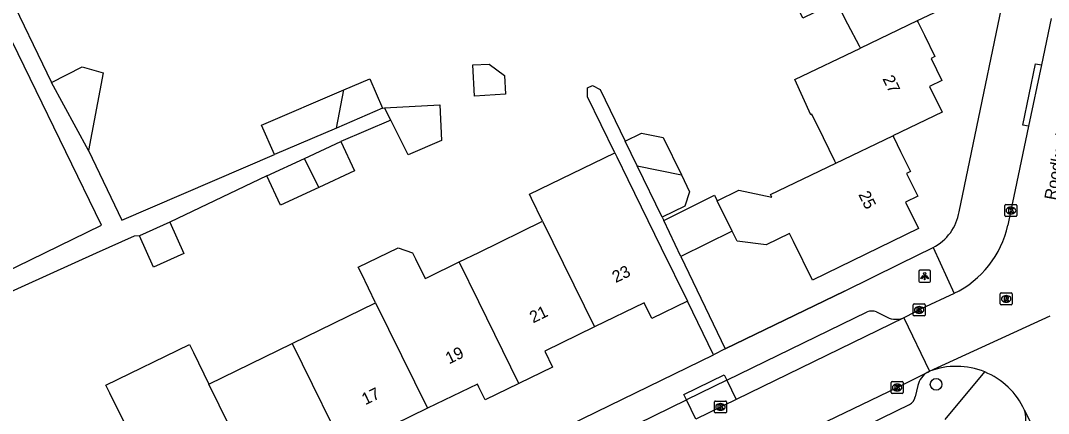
# Model space of a CAD drawing. Extents: x 160457 to 162082, y 388340 to 389736.
# Drawn here: x 161461.5 to 161547.9, y 388697.6 to 388730.6 of the extents above; entities that cross this region are included whole.
import ezdxf

# ---------------------------------------------------------------- set-up
doc = ezdxf.new("R2010")
doc.units = 0
for name, color, linetype in [('IMGEO_Boom', 7, 'Continuous'), ('IMGEO_Kolk', 7, 'Continuous'), ('IMGEO_Lichtpunt', 7, 'Continuous'), ('IMGEO_Muur', 7, 'Continuous'), ('IMGEO_Openbare_ruimte_label', 7, 'Continuous'), ('IMGEO_Pand', 7, 'Continuous'), ('IMGEO_Pand_nummerreeks', 7, 'Continuous'), ('IMGEO_Parkeervlak_open', 7, 'Continuous'), ('IMGEO_Rijbaan_lokaal_open', 7, 'Continuous'), ('IMGEO_Rioolput', 7, 'Continuous'), ('IMGEO_Voetpad_open', 7, 'Continuous')]:
    doc.layers.add(name, color=color, linetype=linetype)

msp = doc.modelspace()

# ---------------------------------------------------------------- linework, layer by layer
at = {"layer": 'IMGEO_Boom'}
msp.add_circle((161538.419, 388700.054), 0.489, dxfattribs=at)
at = {"layer": 'IMGEO_Kolk'}
for p, q in [((161544.204, 388714.244), (161544.204, 388715.096)), ((161544.279, 388715.17), (161545.131, 388715.17)), ((161544.692, 388714.95), (161544.717, 388714.95)), ((161545.205, 388715.096), (161545.205, 388714.244)), ((161545.131, 388714.17), (161544.279, 388714.17)), ((161544.715, 388714.39), (161544.69, 388714.39)), ((161536.496, 388705.886), (161536.496, 388706.738)), ((161536.571, 388706.812), (161537.423, 388706.812)), ((161537.497, 388706.738), (161537.497, 388705.886)), ((161537.423, 388705.812), (161536.571, 388705.812)), ((161537.007, 388706.032), (161536.982, 388706.032)), ((161536.984, 388706.592), (161537.009, 388706.592)), ((161534.646, 388699.363), (161534.646, 388700.215)), ((161534.721, 388700.289), (161535.573, 388700.289)), ((161535.134, 388700.069), (161535.159, 388700.069)), ((161535.647, 388700.215), (161535.647, 388699.363)), ((161535.573, 388699.289), (161534.721, 388699.289)), ((161535.157, 388699.509), (161535.132, 388699.509)), ((161519.799, 388697.726), (161519.799, 388698.578)), ((161519.874, 388698.652), (161520.726, 388698.652)), ((161520.287, 388698.432), (161520.312, 388698.432)), ((161520.8, 388698.578), (161520.8, 388697.726)), ((161520.726, 388697.652), (161519.874, 388697.652)), ((161520.31, 388697.872), (161520.285, 388697.872))]:
    msp.add_line(p, q, dxfattribs=at)
for points in [[(161544.204, 388714.244), (161544.204, 388715.096)], [(161544.279, 388715.17), (161545.131, 388715.17)], [(161544.525, 388714.87), (161544.648, 388714.87), (161544.648, 388714.719), (161544.778, 388714.87), (161544.942, 388714.87), (161544.796, 388714.719), (161544.949, 388714.47), (161544.797, 388714.47), (161544.712, 388714.634), (161544.648, 388714.567), (161544.648, 388714.47), (161544.525, 388714.47), (161544.525, 388714.87)], [(161545.205, 388715.096), (161545.205, 388714.244)], [(161545.131, 388714.17), (161544.279, 388714.17)], [(161536.496, 388705.886), (161536.496, 388706.738)], [(161536.571, 388706.812), (161537.423, 388706.812)], [(161537.497, 388706.738), (161537.497, 388705.886)], [(161537.423, 388705.812), (161536.571, 388705.812)], [(161536.817, 388706.512), (161536.94, 388706.512), (161536.94, 388706.361), (161537.07, 388706.512), (161537.234, 388706.512), (161537.088, 388706.361), (161537.241, 388706.112), (161537.089, 388706.112), (161537.004, 388706.276), (161536.94, 388706.209), (161536.94, 388706.112), (161536.817, 388706.112), (161536.817, 388706.512)], [(161534.646, 388699.363), (161534.646, 388700.215)], [(161534.721, 388700.289), (161535.573, 388700.289)], [(161534.967, 388699.989), (161535.09, 388699.989), (161535.09, 388699.838), (161535.22, 388699.989), (161535.384, 388699.989), (161535.238, 388699.838), (161535.391, 388699.589), (161535.239, 388699.589), (161535.154, 388699.753), (161535.09, 388699.686), (161535.09, 388699.589), (161534.967, 388699.589), (161534.967, 388699.989)], [(161535.647, 388700.215), (161535.647, 388699.363)], [(161535.573, 388699.289), (161534.721, 388699.289)], [(161519.799, 388697.726), (161519.799, 388698.578)], [(161519.874, 388698.652), (161520.726, 388698.652)], [(161520.12, 388698.352), (161520.243, 388698.352), (161520.243, 388698.201), (161520.373, 388698.352), (161520.537, 388698.352), (161520.391, 388698.201), (161520.544, 388697.952), (161520.392, 388697.952), (161520.307, 388698.116), (161520.243, 388698.049), (161520.243, 388697.952), (161520.12, 388697.952), (161520.12, 388698.352)], [(161520.8, 388698.578), (161520.8, 388697.726)], [(161520.726, 388697.652), (161519.874, 388697.652)]]:
    msp.add_lwpolyline(points, dxfattribs=at)
for centre, start, end in [((161544.281, 388715.094), 91.55205, 178.44795), ((161544.281, 388715.094), 91.55205, 178.44795), ((161545.129, 388715.094), 1.55205, 88.44795), ((161545.129, 388715.094), 1.55205, 88.44795), ((161544.281, 388714.246), 181.55205, 268.44795), ((161544.281, 388714.246), 181.55205, 268.44795), ((161545.129, 388714.246), 271.55205, 358.44795), ((161545.129, 388714.246), 271.55205, 358.44795), ((161536.573, 388706.736), 91.55205, 178.44795), ((161536.573, 388706.736), 91.55205, 178.44795), ((161537.421, 388706.736), 1.55205, 88.44795), ((161537.421, 388706.736), 1.55205, 88.44795), ((161536.573, 388705.888), 181.55205, 268.44795), ((161536.573, 388705.888), 181.55205, 268.44795), ((161537.421, 388705.888), 271.55205, 358.44795), ((161537.421, 388705.888), 271.55205, 358.44795), ((161534.723, 388700.213), 91.55205, 178.44795), ((161534.723, 388700.213), 91.55205, 178.44795), ((161535.571, 388700.213), 1.55205, 88.44795), ((161535.571, 388700.213), 1.55205, 88.44795), ((161534.723, 388699.365), 181.55205, 268.44795), ((161534.723, 388699.365), 181.55205, 268.44795), ((161535.571, 388699.365), 271.55205, 358.44795), ((161535.571, 388699.365), 271.55205, 358.44795), ((161519.876, 388698.576), 91.55205, 178.44795), ((161519.876, 388698.576), 91.55205, 178.44795), ((161520.724, 388698.576), 1.55205, 88.44795), ((161520.724, 388698.576), 1.55205, 88.44795), ((161519.876, 388697.728), 181.55205, 268.44795), ((161519.876, 388697.728), 181.55205, 268.44795), ((161520.724, 388697.728), 271.55205, 358.44795), ((161520.724, 388697.728), 271.55205, 358.44795)]:
    msp.add_arc(centre, 0.0765, start, end, dxfattribs=at)
for centre, major_axis, ratio, start_param, end_param in [((161544.691, 388714.67), (-0.387, 0.002), 0.722429, 4.712389, 7.853982), ((161544.716, 388714.67), (-0.39, 0.002), 0.717154, 1.570796, 4.712389), ((161536.983, 388706.312), (-0.387, 0.002), 0.722429, 4.712389, 7.853982), ((161537.008, 388706.312), (-0.39, 0.002), 0.717154, 1.570796, 4.712389), ((161535.133, 388699.789), (-0.387, 0.002), 0.722429, 4.712389, 7.853982), ((161535.158, 388699.789), (-0.39, 0.002), 0.717154, 1.570796, 4.712389), ((161520.286, 388698.152), (-0.387, 0.002), 0.722429, 4.712389, 7.853982), ((161520.311, 388698.152), (-0.39, 0.002), 0.717154, 1.570796, 4.712389)]:
    msp.add_ellipse(centre, major_axis=major_axis, ratio=ratio, start_param=start_param, end_param=end_param, dxfattribs=at)
at = {"layer": 'IMGEO_Lichtpunt'}
for p, q in [((161536.961, 388709.551), (161536.961, 388708.744)), ((161536.961, 388709.551), (161536.961, 388708.744)), ((161537.863, 388709.646), (161537.055, 388709.646)), ((161537.863, 388709.646), (161537.055, 388709.646)), ((161537.957, 388708.744), (161537.957, 388709.551)), ((161537.957, 388708.744), (161537.957, 388709.551)), ((161537.055, 388708.65), (161537.863, 388708.65)), ((161537.055, 388708.65), (161537.863, 388708.65))]:
    msp.add_line(p, q, dxfattribs=at)
for points in [[(161537.335, 388709.215), (161537.374, 388709.187), (161537.186, 388708.925), (161537.148, 388708.952), (161537.335, 388709.215)], [(161537.437, 388709.167), (161537.484, 388709.167), (161537.484, 388708.845), (161537.437, 388708.845), (161537.437, 388709.167)], [(161537.547, 388709.187), (161537.585, 388709.214), (161537.772, 388708.952), (161537.733, 388708.924), (161537.547, 388709.187)]]:
    msp.add_lwpolyline(points, dxfattribs=at)
msp.add_circle((161537.46, 388709.349), 0.0994, dxfattribs=at)
for centre, start, end in [((161537.055, 388709.551), 90, 180), ((161537.055, 388709.551), 90, 180), ((161537.863, 388709.551), 0, 90), ((161537.863, 388709.551), 0, 90), ((161537.055, 388708.744), 180, 270), ((161537.055, 388708.744), 180, 270), ((161537.863, 388708.744), 270, 0), ((161537.863, 388708.744), 270, 360)]:
    msp.add_arc(centre, 0.0946, start, end, dxfattribs=at)
at = {"layer": 'IMGEO_Muur'}
msp.add_lwpolyline([(161530.708, 388707.902), (161520.704, 388703.037)], dxfattribs=at)
at = {"layer": 'IMGEO_Pand'}
for points in [[(161532.055, 388728.338), (161531.977, 388728.488), (161531.009, 388730.35), (161530.041, 388732.212), (161527.221, 388730.834), (161524.705, 388735.983), (161531.962, 388739.53), (161532.903, 388737.604), (161535.967, 388739.101), (161538.041, 388738.666), (161540.994, 388732.625), (161536.832, 388730.629)], [(161536.832, 388730.629), (161532.055, 388728.338)], [(161536.832, 388730.629), (161536.907, 388730.477), (161537.43, 388729.411), (161538.307, 388727.621), (161537.994, 388727.468), (161538.911, 388725.597), (161537.873, 388725.088), (161538.927, 388722.938), (161534.782, 388720.952)], [(161529.994, 388718.658), (161529.92, 388718.81), (161528.953, 388720.79), (161527.986, 388722.769), (161527.887, 388722.721), (161526.551, 388725.699), (161532.055, 388728.338)], [(161464.088, 388725.448), (161466.681, 388726.753), (161468.448, 388726.257), (161467.21, 388719.733)], [(161499.49, 388726.912), (161500.87, 388726.988), (161502.154, 388726.016), (161502.24, 388724.444), (161499.633, 388724.301), (161499.49, 388726.912)], [(161488.657, 388724.813), (161490.839, 388725.749), (161491.904, 388723.267)], [(161467.21, 388719.733), (161464.088, 388725.448)], [(161482.82, 388719.369), (161481.755, 388721.851), (161488.657, 388724.813)], [(161488.044, 388721.61), (161488.657, 388724.813)], [(161491.904, 388723.267), (161488.044, 388721.61)], [(161492.085, 388723.313), (161496.715, 388723.549), (161496.86, 388720.564), (161494.071, 388719.352), (161492.601, 388722.283)], [(161492.601, 388722.283), (161492.085, 388723.313)], [(161488.044, 388721.61), (161482.82, 388719.369)], [(161512.297, 388720.508), (161513.654, 388721.171), (161515.487, 388720.808), (161517.018, 388717.661)], [(161513.313, 388718.419), (161512.297, 388720.508)], [(161534.782, 388720.952), (161534.857, 388720.8), (161535.424, 388719.643), (161536.257, 388717.944), (161535.944, 388717.791), (161536.878, 388715.884), (161535.84, 388715.375), (161536.933, 388713.146), (161528.025, 388708.822), (161526.443, 388712.062), (161526.107, 388712.751), (161524.137, 388711.789), (161521.693, 388712.083), (161521.275, 388712.938)], [(161529.994, 388718.658), (161534.782, 388720.952)], [(161485.346, 388719.06), (161488.401, 388720.486)], [(161488.401, 388720.486), (161489.545, 388718.02), (161486.547, 388716.621)], [(161482.192, 388717.588), (161485.346, 388719.06)], [(161486.547, 388716.621), (161485.346, 388719.06)], [(161505.363, 388713.771), (161504.426, 388715.691), (161504.257, 388716.037), (161511.425, 388719.536)], [(161511.425, 388719.536), (161511.594, 388719.19), (161512.531, 388717.27), (161515.332, 388711.531), (161517.526, 388707.037)], [(161515.407, 388714.115), (161513.313, 388718.419)], [(161513.313, 388718.419), (161517.018, 388717.661)], [(161520.027, 388715.493), (161521.852, 388716.384), (161524.617, 388715.803), (161524.501, 388716.026), (161529.994, 388718.658)], [(161486.547, 388716.621), (161483.351, 388715.13), (161482.192, 388717.588)], [(161517.018, 388717.661), (161517.705, 388716.249), (161517.321, 388715.049), (161515.407, 388714.115)], [(161515.544, 388713.828), (161519.804, 388715.95), (161520.027, 388715.493)], [(161521.275, 388712.938), (161520.027, 388715.493)], [(161474.047, 388713.689), (161471.486, 388712.549)], [(161474.047, 388713.689), (161475.22, 388711.052), (161472.659, 388709.913), (161471.486, 388712.549)], [(161498.35, 388710.348), (161500, 388711.153), (161505.363, 388713.771)], [(161505.363, 388713.771), (161509.716, 388704.881)], [(161516.984, 388710.818), (161515.544, 388713.828)], [(161521.275, 388712.938), (161516.984, 388710.818)], [(161491.323, 388706.918), (161490.13, 388709.363), (161489.865, 388709.905), (161493.227, 388711.546), (161494.422, 388711.122), (161494.668, 388710.619), (161495.483, 388708.948), (161495.681, 388709.045), (161498.35, 388710.348)], [(161503.365, 388700.123), (161500, 388706.984), (161498.35, 388710.348)], [(161484.313, 388703.496), (161491.323, 388706.918)], [(161491.323, 388706.918), (161495.693, 388698.04)], [(161517.526, 388707.037), (161514.537, 388705.584), (161513.883, 388706.92), (161509.716, 388704.881)], [(161509.716, 388704.881), (161505.546, 388702.841), (161506.2, 388701.505), (161503.365, 388700.123)], [(161470.303, 388696.657), (161469.009, 388699.308), (161468.676, 388699.99), (161475.686, 388703.412), (161476.019, 388702.73), (161477.313, 388700.079)], [(161477.313, 388700.079), (161484.313, 388703.496)], [(161484.313, 388703.496), (161489.333, 388693.275)], [(161481.675, 388691.191), (161477.313, 388700.079)], [(161503.365, 388700.123), (161500.53, 388698.741), (161500, 388699.828), (161499.876, 388700.082), (161495.693, 388698.04)], [(161495.693, 388698.04), (161491.506, 388695.997), (161492.16, 388694.656), (161489.333, 388693.275)]]:
    msp.add_lwpolyline(points, dxfattribs=at)
at = {"layer": 'IMGEO_Parkeervlak_open'}
for points in [[(161520.841, 388700.403), (161521.63, 388698.784)], [(161518.237, 388697.13), (161517.444, 388698.757)]]:
    msp.add_lwpolyline(points, dxfattribs=at)
at = {"layer": 'IMGEO_Rijbaan_lokaal_open'}
for points in [[(161548.08, 388730.829), (161547.263, 388726.913)], [(161547.263, 388726.913), (161546.186, 388721.754)], [(161546.186, 388721.754), (161544.702, 388714.67), (161544.445, 388713.436)], [(161539.933, 388707.708), (161537.176, 388706.399), (161536.993, 388706.312), (161535.884, 388705.734), (161535.701, 388705.645)], [(161537.865, 388701.152), (161548.003, 388705.811)], [(161535.701, 388705.645), (161521.63, 388698.784)], [(161535.701, 388705.645), (161537.865, 388701.152)], [(161519.679, 388692.243), (161522.696, 388693.782), (161535.143, 388699.79), (161537.725, 388701.082)], [(161537.725, 388701.082), (161537.865, 388701.152)], [(161521.63, 388698.784), (161518.237, 388697.13)], [(161545.846, 388697.894), (161546.584, 388696.403), (161553.063, 388683.15), (161560.98, 388666.923), (161569.32, 388649.878), (161570.712, 388646.947)]]:
    msp.add_lwpolyline(points, dxfattribs=at)
for centre, radius, start, end in [((161536.316, 388715.198), 8.317, 295.77402, 347.7703), ((161540.115, 388695.252), 6.314, 67.81592, 110.87353), ((161540.112, 388695.256), 6.312, 24.70636, 67.77677)]:
    msp.add_arc(centre, radius, start, end, dxfattribs=at)
at = {"layer": 'IMGEO_Rioolput'}
for p, q in [((161543.805, 388706.814), (161543.805, 388707.666)), ((161543.88, 388707.74), (161544.732, 388707.74)), ((161544.806, 388707.666), (161544.806, 388706.814)), ((161544.732, 388706.74), (161543.88, 388706.74)), ((161544.316, 388706.96), (161544.291, 388706.96)), ((161544.293, 388707.52), (161544.318, 388707.52))]:
    msp.add_line(p, q, dxfattribs=at)
for points in [[(161543.805, 388706.814), (161543.805, 388707.666)], [(161543.88, 388707.74), (161544.732, 388707.74)], [(161544.806, 388707.666), (161544.806, 388706.814)], [(161544.732, 388706.74), (161543.88, 388706.74)], [(161544.394, 388707.438), (161544.142, 388707.44), (161544.142, 388707.04)], [(161544.142, 388707.04), (161544.266, 388707.04), (161544.266, 388707.202), (161544.277, 388707.202)], [(161544.32, 388707.359), (161544.266, 388707.359), (161544.266, 388707.278)], [(161544.266, 388707.278), (161544.318, 388707.278)], [(161544.324, 388707.173), (161544.395, 388707.04), (161544.535, 388707.04), (161544.47, 388707.166)]]:
    msp.add_lwpolyline(points, dxfattribs=at)
for centre, radius, start, end in [((161543.882, 388707.664), 0.0765, 91.55205, 178.44795), ((161543.882, 388707.664), 0.0765, 91.55205, 178.44795), ((161544.73, 388707.664), 0.0765, 1.55205, 88.44795), ((161544.73, 388707.664), 0.0765, 1.55205, 88.44795), ((161543.882, 388706.816), 0.0765, 181.55205, 268.44795), ((161543.882, 388706.816), 0.0765, 181.55205, 268.44795), ((161544.276, 388707.149), 0.0533, 26.02933, 88.69889), ((161544.302, 388707.467), 0.19, 274.7715, 282.96867), ((161544.326, 388707.263), 0.0964, 77.00612, 93.18647), ((161544.34, 388707.32), 0.0378, 276.66336, 79.67722), ((161544.393, 388707.328), 0.109, 350.36119, 89.41601), ((161544.391, 388707.328), 0.112, 277.58423, 350.98172), ((161544.375, 388707.113), 0.108, 29.51342, 73.79051), ((161544.73, 388706.816), 0.0765, 271.55205, 358.44795), ((161544.73, 388706.816), 0.0765, 271.55205, 358.44795)]:
    msp.add_arc(centre, radius, start, end, dxfattribs=at)
for centre, major_axis, ratio, start_param, end_param in [((161544.292, 388707.24), (-0.387, 0.002), 0.722429, 4.712389, 7.853982), ((161544.317, 388707.24), (-0.39, 0.002), 0.717154, 1.570796, 4.712389)]:
    msp.add_ellipse(centre, major_axis=major_axis, ratio=ratio, start_param=start_param, end_param=end_param, dxfattribs=at)
at = {"layer": 'IMGEO_Voetpad_open'}
for points in [[(161540.359, 388714.572), (161545.247, 388738.178)], [(161445.723, 388702.437), (161468.289, 388713.442), (161459.273, 388731.93), (161460.271, 388733.414), (161464.088, 388725.448)], [(161546.186, 388721.754), (161545.697, 388721.856), (161546.774, 388727.015), (161547.263, 388726.913)], [(161511.425, 388719.536), (161509.127, 388724.245), (161509.127, 388725.002), (161509.557, 388725.182), (161510.181, 388724.839), (161512.297, 388720.508)], [(161491.904, 388723.267), (161492.085, 388723.313)], [(161492.601, 388722.283), (161488.401, 388720.486)], [(161467.21, 388719.733), (161470, 388713.869), (161482.82, 388719.369)], [(161482.192, 388717.588), (161474.047, 388713.689)], [(161515.407, 388714.115), (161515.544, 388713.828)], [(161471.486, 388712.549), (161471.054, 388712.515), (161467.856, 388711.093), (161459.728, 388707.412)], [(161520.704, 388703.037), (161530.708, 388707.902), (161535.374, 388710.189), (161538.166, 388711.551)], [(161538.166, 388711.551), (161539.933, 388707.708)], [(161516.984, 388710.818), (161520.704, 388703.037)], [(161519.707, 388702.55), (161517.526, 388707.037)], [(161520.841, 388700.403), (161532.625, 388706.143)], [(161533.407, 388706.141), (161534.318, 388705.707)], [(161449.307, 388668.189), (161500, 388692.927), (161519.707, 388702.55)], [(161520.704, 388703.037), (161519.707, 388702.55)], [(161517.444, 388698.757), (161517.226, 388699.206), (161520.623, 388700.852), (161520.841, 388700.403)], [(161539.166, 388697.108), (161542.499, 388701.099)], [(161520.841, 388700.403), (161517.444, 388698.757)], [(161536.896, 388699.949), (161536.651, 388698.991)], [(161509.332, 388694.783), (161517.444, 388698.757)], [(161536.197, 388698.356), (161522.911, 388691.851)]]:
    msp.add_lwpolyline(points, dxfattribs=at)
for centre, radius, start, end in [((161536.194, 388715.289), 4.226, 297.8121, 350.23471), ((161533.014, 388705.201), 1.019, 67.2901, 112.41682), ((161535.076, 388707.162), 1.641, 242.48336, 292.38293), ((161538.547, 388699.611), 1.686, 119.19828, 168.41691), ((161535.748, 388699.157), 0.918, 299.26893, 349.60452), ((161543.626, 388697.169), 2.335, 339.45602, 18.09677)]:
    msp.add_arc(centre, radius, start, end, dxfattribs=at)

# ---------------------------------------------------------------- texts
at = {"layer": 'IMGEO_Openbare_ruimte_label'}
msp.add_text('Roodkapje', height=1, rotation=79.63368, dxfattribs=at).set_placement((161548.478, 388715.493))
at = {"layer": 'IMGEO_Pand_nummerreeks'}
for s, rotation, p in [('27', 296.10948, (161533.893, 388725.757)), ('25', 296.12094, (161531.87, 388716.021)), ('23', 26.02374, (161511.502, 388708.563)), ('21', 26.02661, (161504.563, 388705.176)), ('19', 26.02374, (161497.503, 388701.728)), ('17', 26.02661, (161490.463, 388698.29))]:
    msp.add_text(s, height=1, rotation=rotation, dxfattribs=at).set_placement(p)

doc.saveas('drawing.dxf')
